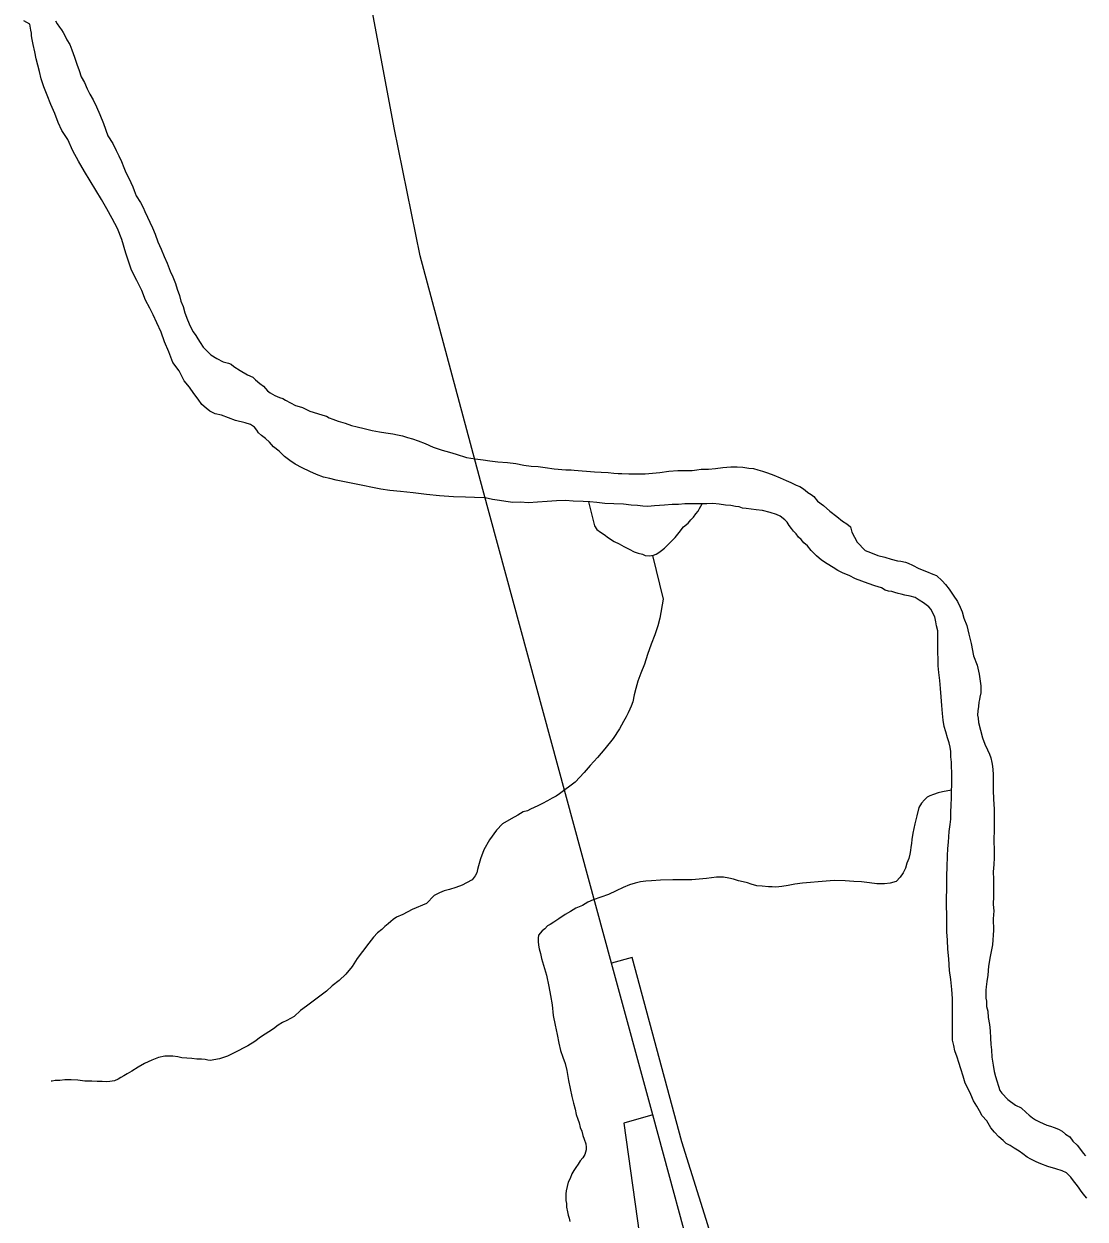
# Model space of a CAD drawing. Extents: x 2010165 to 2382125, y 1060529 to 1407316.
# Drawn here: x 2155073 to 2159092, y 1208711 to 1213235 of the extents above; entities that cross this region are included whole.
import ezdxf

# ---------------------------------------------------------------- set-up
doc = ezdxf.new("R2010")
doc.units = 0
for name, color, linetype in [('GM_X_Interchange_Ramps', 7, 'Continuous'), ('GM_X_Interstate_Route', 7, 'Continuous'), ('GM_X_Major_River', 7, 'Continuous'), ('GM_X_Minor_River', 7, 'Continuous')]:
    doc.layers.add(name, color=color, linetype=linetype)

msp = doc.modelspace()

# ---------------------------------------------------------------- linework, layer by layer
at = {"layer": 'GM_X_Interchange_Ramps'}
for points in [[(2158150.6, 1207700), (2158148.1, 1207785.1), (2158094.3, 1207815.2), (2158058.1, 1207847.4), (2158014, 1207890.6), (2157975.7, 1207948.3), (2157946.5, 1208008.5), (2157723.9, 1208515.9), (2157687.7, 1208608.2), (2157662.7, 1208689), (2157565.1, 1209003.1), (2157377.1, 1209701.2), (2157298.5, 1209679.2)], [(2157454.5, 1209105.1), (2157345.3, 1209074.6), (2157471.1, 1208171.8), (2157486.1, 1208049.2), (2157491.1, 1207969.1), (2157476.1, 1207894), (2157453.6, 1207851.5), (2157432.5, 1207816), (2157393.5, 1207778.9), (2157320.9, 1207738.8), (2157260.8, 1207718.8), (2157268.3, 1207677.3)]]:
    msp.add_lwpolyline(points, dxfattribs=at)
at = {"layer": 'GM_X_Interstate_Route'}
msp.add_lwpolyline([(2157827.8, 1207693.8), (2157810.7, 1207793.9), (2157454.5, 1209105.1), (2157298.5, 1209679.2), (2156811.4, 1211472.2), (2156573.9, 1212356.8), (2156475, 1212841.7), (2156386, 1213319.6), (2156340.9, 1213663.4), (2156286.2, 1214205), (2156238, 1214867.8)], dxfattribs=at)
at = {"layer": 'GM_X_Major_River'}
for points in [[(2155115, 1213129), (2155108.6, 1213157), (2155104.4, 1213175), (2155102.2, 1213189), (2155102.1, 1213199.1), (2155099.9, 1213211.1), (2155095.6, 1213233.1), (2155073.4, 1213246.8)], [(2155193.6, 1213246.3), (2155199.8, 1213234.4), (2155208, 1213222.4), (2155216.1, 1213212.5), (2155222.3, 1213202.5), (2155228.4, 1213190.6), (2155236.6, 1213174.6), (2155246.9, 1213156.7), (2155255.2, 1213136.7), (2155265.5, 1213108.8), (2155273.9, 1213082.8), (2155282.2, 1213058.8), (2155290.6, 1213034.8), (2155302.9, 1213012.9), (2155313.2, 1212989), (2155323.5, 1212969), (2155335.8, 1212947.1), (2155348.1, 1212921.2), (2155360.6, 1212891.2)], [(2157575.7, 1211417.7), (2157551.6, 1211415.4), (2157527.6, 1211415.1), (2157499.6, 1211412.7), (2157461.5, 1211410.3), (2157435.5, 1211407.9), (2157417.5, 1211409.7), (2157397.4, 1211411.5), (2157373.4, 1211413.2), (2157343.3, 1211416.8), (2157307.2, 1211418.4), (2157273.1, 1211420), (2157243, 1211423.6), (2157216.9, 1211425.3), (2157190.9, 1211427), (2157152.8, 1211428.6), (2157124.7, 1211430.2), (2157090.7, 1211429.8), (2157054.6, 1211427.3), (2157018.6, 1211424.9), (2156984.6, 1211422.5), (2156952.5, 1211424.1), (2156924.4, 1211423.7), (2156898.4, 1211427.4), (2156874.3, 1211431.2), (2156848.2, 1211434.8), (2156820, 1211440.5), (2156780, 1211442), (2156745.9, 1211443.6), (2156699.8, 1211445.1), (2156647.6, 1211448.4), (2156597.5, 1211453.8), (2156547.3, 1211459.2), (2156499.2, 1211464.7), (2156459.1, 1211468.2), (2156424.9, 1211473.8), (2156392.8, 1211479.4), (2156356.6, 1211487), (2156256.2, 1211507.8), (2156232.1, 1211513.6), (2156208, 1211519.3), (2156181.8, 1211529), (2156155.6, 1211540.7), (2156127.4, 1211554.4), (2156101.1, 1211568.1), (2156080.9, 1211581.9), (2156060.7, 1211597.7), (2156040.4, 1211617.6), (2156018.1, 1211633.3), (2156003.9, 1211651.2), (2155987.7, 1211665.1), (2155973.5, 1211676.9), (2155961.3, 1211686.8), (2155955.2, 1211696.8), (2155947, 1211708.7), (2155930.9, 1211718.5), (2155910.8, 1211724.3), (2155874.6, 1211733.9), (2155848.4, 1211743.6), (2155822.2, 1211753.3), (2155798.1, 1211759), (2155778, 1211768.8), (2155763.8, 1211780.7), (2155747.6, 1211794.5), (2155733.3, 1211814.4), (2155717, 1211836.3), (2155700.6, 1211860.1), (2155680.3, 1211884), (2155661.7, 1211921.9), (2155637.3, 1211953.7), (2155622.7, 1211993.6), (2155606.2, 1212031.5), (2155593.7, 1212067.5), (2155577.2, 1212103.4), (2155562.8, 1212133.3), (2155550.5, 1212159.3), (2155534, 1212189.1), (2155519.5, 1212225.1), (2155501, 1212263), (2155480.5, 1212302.8), (2155459.6, 1212366.8), (2155444.9, 1212418.8), (2155428.3, 1212460.7), (2155407.8, 1212498.6), (2155387.3, 1212534.4), (2155366.8, 1212570.3), (2155303.3, 1212675.9), (2155280.7, 1212715.7), (2155258.2, 1212753.6), (2155239.6, 1212797.5), (2155217.1, 1212831.3), (2155202.7, 1212861.2), (2155190.2, 1212895.2), (2155175.7, 1212929.1), (2155161.2, 1212965), (2155148.8, 1212997), (2155138.4, 1213026.9), (2155132, 1213055), (2155125.7, 1213079), (2155119.4, 1213103), (2155115, 1213129)], [(2155360.6, 1212891.2), (2155375, 1212857.3), (2155391.7, 1212811.4), (2155410.1, 1212781.5), (2155422.4, 1212755.6), (2155432.7, 1212735.6), (2155443, 1212713.7), (2155451.3, 1212691.7), (2155459.6, 1212671.8), (2155469.8, 1212653.8), (2155478.1, 1212633.9), (2155486.3, 1212617.9), (2155490.5, 1212603.9), (2155498.8, 1212584), (2155515.2, 1212558.1), (2155525.4, 1212540.1), (2155531.7, 1212524.2), (2155560.5, 1212462.3), (2155570.8, 1212438.4), (2155581.2, 1212410.4), (2155593.6, 1212382.5), (2155604, 1212354.5), (2155616.4, 1212328.6), (2155626.8, 1212298.6), (2155637.1, 1212276.7), (2155647.4, 1212252.7), (2155653.7, 1212230.8), (2155662, 1212206.8), (2155668.3, 1212184.8), (2155676.6, 1212164.8), (2155682.9, 1212140.8), (2155693.3, 1212114.9), (2155703.6, 1212090.9), (2155713.9, 1212069), (2155724.1, 1212055.1), (2155732.3, 1212043.1), (2155740.5, 1212029.2), (2155752.7, 1212011.3), (2155767, 1211995.4), (2155781.2, 1211981.5), (2155803.4, 1211967.8), (2155827.6, 1211956), (2155847.7, 1211950.2), (2155857.8, 1211946.3), (2155867.9, 1211938.4), (2155892.1, 1211922.7), (2155920.4, 1211907), (2155940.6, 1211897.2), (2155950.7, 1211887.3), (2155966.9, 1211873.5), (2155981.1, 1211863.6), (2155995.3, 1211845.7), (2156005.4, 1211837.8), (2156023.6, 1211828), (2156041.7, 1211820.2), (2156053.8, 1211816.3), (2156063.9, 1211810.4), (2156102.2, 1211790.8), (2156116.3, 1211787), (2156128.4, 1211783.1), (2156156.6, 1211769.4), (2156184.8, 1211759.8), (2156204.9, 1211754), (2156219, 1211750.1), (2156229.1, 1211744.2), (2156243.2, 1211738.4), (2156263.3, 1211730.6), (2156289.4, 1211722.9), (2156313.6, 1211715.2), (2156335.7, 1211709.4), (2156361.8, 1211703.8), (2156392, 1211696.1), (2156420.1, 1211690.4), (2156444.2, 1211686.7), (2156470.3, 1211683), (2156488.3, 1211679.2), (2156506.4, 1211675.4), (2156526.5, 1211669.7), (2156544.7, 1211663.9), (2156566.8, 1211656.1), (2156593, 1211646.4), (2156623.2, 1211632.7), (2156657.4, 1211621.1), (2156685.6, 1211613.4), (2156709.7, 1211605.7), (2156749.9, 1211594.1), (2156782, 1211588.5), (2156812.1, 1211584.9), (2156838.2, 1211581.2), (2156868.3, 1211577.5), (2156904.4, 1211574), (2156936.6, 1211570.3), (2156966.7, 1211564.7), (2156994.8, 1211561), (2157020.8, 1211559.3), (2157046.9, 1211555.6), (2157081.1, 1211550.1), (2157125.2, 1211546.6), (2157145.2, 1211546.8), (2157157.3, 1211545), (2157233.5, 1211539.9)], [(2157233.5, 1211539.9), (2157259.5, 1211538.2), (2157285.6, 1211536.5), (2157307.7, 1211534.8), (2157323.7, 1211533), (2157337.7, 1211533.1), (2157363.8, 1211531.4), (2157393.8, 1211531.8), (2157425.9, 1211532.2), (2157453.9, 1211534.6), (2157481.9, 1211536.9), (2157515.9, 1211541.3), (2157550, 1211543.8), (2157576, 1211544.1), (2157592, 1211544.3), (2157604, 1211544.4), (2157622.1, 1211546.6), (2157638, 1211548.8), (2157666.1, 1211549.2), (2157692.1, 1211551.5), (2157720.1, 1211555.9), (2157750.1, 1211558.2), (2157774.2, 1211558.5), (2157796.2, 1211556.8), (2157818.3, 1211553.1), (2157836.4, 1211551.3), (2157852.4, 1211547.4), (2157870.5, 1211541.7), (2157888.7, 1211535.9), (2157912.8, 1211526.1), (2157937, 1211516.4), (2157959.2, 1211506.6), (2157977.3, 1211498.8), (2157997.4, 1211489), (2158011.6, 1211483.2), (2158021.6, 1211477.3), (2158031.8, 1211469.4), (2158041.9, 1211461.5), (2158054, 1211453.6), (2158064.1, 1211445.7), (2158078.4, 1211427.8), (2158100.6, 1211412.1), (2158125, 1211390.3), (2158151.3, 1211370.6), (2158173.5, 1211352.8), (2158189.7, 1211342.9), (2158203.9, 1211331.1), (2158208.1, 1211311.1), (2158228.7, 1211273.2), (2158259.1, 1211241.5), (2158279.3, 1211233.7), (2158307.5, 1211222), (2158333.6, 1211216.3), (2158357.7, 1211208.6), (2158381.9, 1211202.8), (2158393.9, 1211201), (2158412, 1211197.2), (2158422, 1211193.3), (2158438.2, 1211185.5), (2158462.4, 1211173.7), (2158490.6, 1211162.1), (2158514.7, 1211152.3), (2158528.9, 1211146.5), (2158551.1, 1211126.7), (2158563.4, 1211112.8), (2158577.6, 1211094.9), (2158591.9, 1211073), (2158608.3, 1211049.1), (2158618.6, 1211027.2), (2158626.8, 1211009.2), (2158633.1, 1210985.2), (2158643.5, 1210957.3), (2158652, 1210925.3), (2158660.4, 1210889.3), (2158669.1, 1210843.2), (2158683.6, 1210807.3), (2158690, 1210773.3), (2158694.4, 1210747.2), (2158696.6, 1210729.2), (2158696.8, 1210715.2), (2158696.9, 1210703.1), (2158693.1, 1210687), (2158691.3, 1210677), (2158689.4, 1210666.9), (2158687.6, 1210650.9), (2158685.8, 1210634.8), (2158684, 1210618.7), (2158686.2, 1210606.7), (2158688.4, 1210590.7), (2158703.2, 1210532.7), (2158711.5, 1210508.7), (2158721.8, 1210486.8), (2158730, 1210470.8), (2158734.2, 1210456.8), (2158738.5, 1210438.8), (2158740.7, 1210424.8), (2158742.8, 1210410.8), (2158743, 1210394.7), (2158743.3, 1210374.7), (2158743.5, 1210356.6), (2158743.8, 1210334.6)], [(2157211.6, 1211425.7), (2157234.1, 1211335.2), (2157242.3, 1211321.3), (2157256.5, 1211311.4), (2157270.6, 1211301.6), (2157286.8, 1211289.8), (2157309, 1211276), (2157327.2, 1211266.2), (2157345.4, 1211256.4), (2157365.5, 1211246.6), (2157383.7, 1211236.8), (2157399.8, 1211230.9), (2157415.9, 1211227.1), (2157425.9, 1211223.2), (2157442, 1211221.4), (2157458, 1211223.6), (2157468, 1211227.8), (2157477.9, 1211233.9), (2157487.8, 1211242.1), (2157499.7, 1211250.2), (2157509.6, 1211260.4), (2157523.4, 1211274.6), (2157539.2, 1211290.8), (2157555, 1211309.1), (2157570.8, 1211331.3), (2157588.6, 1211345.6), (2157598.5, 1211357.8), (2157608.4, 1211367.9), (2157618.2, 1211380.1), (2157626.1, 1211390.2), (2157632, 1211400.3), (2157641.4, 1211418.5)], [(2158567.7, 1209863), (2158567.3, 1209897.1), (2158566.9, 1209925.1), (2158568.5, 1209959.3), (2158568.1, 1209987.3), (2158567.8, 1210011.4), (2158569.3, 1210043.5), (2158570.8, 1210085.7), (2158572.4, 1210113.8), (2158574.1, 1210137.9), (2158575.9, 1210158), (2158577.6, 1210178.1), (2158581.3, 1210204.2), (2158583, 1210224.3), (2158582.7, 1210250.3), (2158584.3, 1210278.4), (2158586, 1210304.5), (2158585.7, 1210326.6), (2158587.3, 1210358.7), (2158587, 1210380.8), (2158586.7, 1210402.9), (2158586.4, 1210422.9), (2158586.2, 1210441), (2158583.9, 1210461), (2158583.6, 1210481.1), (2158581.4, 1210497.1), (2158577.2, 1210513.1), (2158570.9, 1210533.1), (2158564.6, 1210555.1), (2158558.4, 1210575.1), (2158554.1, 1210599.1), (2158551.7, 1210625.1), (2158549.3, 1210655.2), (2158546.9, 1210687.3), (2158544.5, 1210719.3), (2158542.1, 1210749.4), (2158537.7, 1210779.4), (2158535.3, 1210805.5), (2158535, 1210833.6), (2158534.7, 1210851.6), (2158534.1, 1210897.8), (2158533.8, 1210919.8), (2158533.6, 1210937.9), (2158529.3, 1210955.9), (2158527.1, 1210971.9), (2158522.9, 1210989.9), (2158514.7, 1211003.8), (2158508.5, 1211017.8), (2158500.4, 1211027.8), (2158480.1, 1211043.6), (2158464, 1211053.4), (2158447.8, 1211063.2), (2158429.7, 1211069), (2158409.6, 1211072.8), (2158395.5, 1211076.6), (2158383.5, 1211078.5), (2158371.4, 1211082.3), (2158359.3, 1211086.2), (2158347.3, 1211088.1), (2158335.2, 1211091.9), (2158321.1, 1211099.8), (2158295, 1211107.5), (2158270.8, 1211117.2), (2158246.6, 1211124.9), (2158222.5, 1211134.7), (2158198.3, 1211146.4), (2158176.1, 1211156.2), (2158155.9, 1211166), (2158137.8, 1211177.8), (2158115.5, 1211191.6), (2158093.3, 1211205.3), (2158075.1, 1211221.2), (2158054.8, 1211241), (2158040.5, 1211258.9), (2158026.4, 1211270.7), (2158016.2, 1211282.6), (2158006, 1211292.5), (2157997.9, 1211304.5), (2157987.7, 1211314.4), (2157979.6, 1211324.3), (2157971.4, 1211336.2), (2157963.2, 1211348.2), (2157955.1, 1211358.1), (2157936.9, 1211371.9), (2157922.8, 1211377.8), (2157898.6, 1211385.5), (2157870.5, 1211393.2), (2157846.4, 1211394.9), (2157808.3, 1211400.5), (2157794.2, 1211402.3), (2157782.2, 1211406.2), (2157768.1, 1211408), (2157750, 1211411.8), (2157730, 1211413.5), (2157705.9, 1211417.3), (2157681.8, 1211419), (2157659.8, 1211418.7), (2157635.7, 1211418.4), (2157615.7, 1211418.2), (2157597.7, 1211417.9), (2157575.7, 1211417.7)], [(2158743.8, 1210334.6), (2158744.3, 1210300.5), (2158746.8, 1210262.4), (2158747.3, 1210222.3), (2158747.8, 1210184.1), (2158746.3, 1210146), (2158746.9, 1210103.9), (2158747.2, 1210077.8), (2158745.5, 1210053.7), (2158743.9, 1210025.6), (2158744.3, 1209997.5), (2158744.6, 1209967.4), (2158745.1, 1209933.3), (2158743.5, 1209901.2), (2158745.8, 1209877.2), (2158744.2, 1209847.1), (2158744.8, 1209804.9), (2158741.5, 1209748.7), (2158732.1, 1209704.5), (2158726.5, 1209668.3), (2158723, 1209634.1), (2158719.3, 1209610), (2158717.5, 1209589.9), (2158715.7, 1209577.9), (2158715.9, 1209563.8), (2158716.1, 1209547.8), (2158718.3, 1209535.8), (2158718.5, 1209515.7), (2158722.8, 1209497.7), (2158725.1, 1209473.7), (2158729.4, 1209447.6), (2158731.7, 1209423.6), (2158734.1, 1209395.5), (2158734.4, 1209371.5), (2158736.7, 1209351.4), (2158739.1, 1209323.4), (2158743.5, 1209293.3), (2158747.8, 1209269.3), (2158752, 1209251.3), (2158768.8, 1209197.4), (2158776.9, 1209187.4), (2158799.3, 1209163.6), (2158827.6, 1209141.9), (2158849.8, 1209132.1), (2158868, 1209114.3), (2158880.2, 1209104.4), (2158892.3, 1209094.5), (2158904.4, 1209086.7), (2158918.6, 1209078.8), (2158932.7, 1209073), (2158946.8, 1209067.1), (2158960.9, 1209063.3), (2158975, 1209057.4), (2158991.1, 1209051.6), (2159005.2, 1209043.8), (2159017.4, 1209031.9), (2159033.5, 1209022.1), (2159045.8, 1209006.1), (2159062, 1208990.3), (2159074.2, 1208974.4), (2159084.4, 1208960.5), (2159092.6, 1208950.6)], [(2159098.7, 1208790.1), (2159084.4, 1208806), (2159074.2, 1208819.9), (2159066.1, 1208831.9), (2159057.9, 1208843.8), (2159047.7, 1208855.7), (2159037.5, 1208869.6), (2159021.3, 1208885.5), (2159005.2, 1208893.3), (2158981, 1208901), (2158950.8, 1208910.7), (2158924.7, 1208920.4), (2158906.5, 1208928.2), (2158886.4, 1208938), (2158872.2, 1208945.8), (2158856.1, 1208957.7), (2158841.9, 1208967.5), (2158823.7, 1208979.3), (2158807.6, 1208989.2), (2158793.4, 1208997), (2158781.3, 1209008.9), (2158765, 1209022.8), (2158748.8, 1209040.6), (2158734.5, 1209056.5), (2158720.2, 1209082.4), (2158701.9, 1209102.2), (2158691.6, 1209120.2), (2158681.4, 1209138.1), (2158669.1, 1209158), (2158658.8, 1209182), (2158648.5, 1209203.9), (2158638.2, 1209225.8), (2158629.8, 1209251.8), (2158621.4, 1209279.8), (2158613.1, 1209303.8), (2158606.8, 1209323.8), (2158598.5, 1209347.7), (2158594.2, 1209367.8), (2158590, 1209387.8), (2158589.7, 1209411.8), (2158589.3, 1209439.9), (2158589.9, 1209546.2), (2158587.4, 1209580.3), (2158582.9, 1209618.4), (2158578.5, 1209652.4), (2158575.9, 1209696.6), (2158571.4, 1209732.6), (2158571, 1209766.7), (2158568.6, 1209798.8), (2158568.2, 1209828.9), (2158567.7, 1209863)]]:
    msp.add_lwpolyline(points, dxfattribs=at)
at = {"layer": 'GM_X_Minor_River'}
for points in [[(2157454.1, 1211223.1), (2157494.2, 1211057.6), (2157490.5, 1211035.4), (2157484.9, 1211007.3), (2157481.1, 1210985.2), (2157473.5, 1210957), (2157461.9, 1210922.8), (2157448.4, 1210886.5), (2157434.9, 1210848.2), (2157423.3, 1210811.9), (2157409.7, 1210777.7), (2157398.1, 1210747.4), (2157390.5, 1210719.2), (2157384.8, 1210695.1), (2157379.1, 1210668.9), (2157373.3, 1210652.8), (2157367.5, 1210640.7), (2157361.6, 1210626.6), (2157353.8, 1210612.5), (2157344, 1210594.3), (2157328.4, 1210566), (2157304.8, 1210529.6), (2157273.3, 1210491.1), (2157245.6, 1210458.7), (2157218, 1210428.2), (2157194.3, 1210401.9), (2157160.7, 1210365.3), (2157101.2, 1210320.5), (2157089.3, 1210312.3), (2157073.3, 1210304.1), (2157055.5, 1210293.8), (2157037.6, 1210283.6), (2157019.6, 1210275.3), (2157005.7, 1210269.1), (2156991.8, 1210262.9), (2156979.8, 1210256.8), (2156963.8, 1210252.6), (2156944, 1210240.3), (2156918.1, 1210225.9), (2156886.3, 1210207.5), (2156862.6, 1210183.1), (2156837, 1210146.7), (2156815.5, 1210108.3), (2156801.9, 1210074.1), (2156794.2, 1210047.9), (2156790.4, 1210033.8), (2156788.6, 1210021.7), (2156782.7, 1210009.6), (2156770.9, 1209995.4), (2156749, 1209983.1), (2156733.1, 1209974.9), (2156709.1, 1209966.6), (2156685.2, 1209958.3), (2156665.2, 1209954), (2156647.3, 1209945.8), (2156627.4, 1209935.5), (2156597.7, 1209905), (2156544, 1209882.3), (2156508.1, 1209863.8), (2156484.2, 1209853.5), (2156472.3, 1209845.3), (2156462.4, 1209837.2), (2156452.5, 1209829), (2156440.6, 1209818.8), (2156428.7, 1209806.7), (2156412.9, 1209794.4), (2156397.1, 1209778.2), (2156379.3, 1209755.9), (2156355.7, 1209723.5), (2156336, 1209697.2), (2156316.4, 1209666.8), (2156292.7, 1209638.5), (2156267, 1209614.1), (2156241.2, 1209593.7), (2156219.4, 1209573.4), (2156144.1, 1209516.3), (2156120.2, 1209499.9), (2156096.5, 1209477.6), (2156068.6, 1209463.2), (2156052.7, 1209455), (2156036.8, 1209444.8), (2156019, 1209430.5), (2155969.3, 1209399.8), (2155947.5, 1209383.5), (2155921.6, 1209367.1), (2155869.9, 1209340.4), (2155844, 1209328), (2155814.1, 1209317.6), (2155792.1, 1209313.3), (2155780.1, 1209311.2), (2155770.1, 1209313.1), (2155760, 1209315), (2155746, 1209316.8), (2155727.9, 1209316.6), (2155709.9, 1209318.4), (2155689.8, 1209320.1), (2155671.8, 1209321.9), (2155655.7, 1209325.7)], [(2158586.1, 1210335), (2158551.6, 1210328.2), (2158535.6, 1210324), (2158517.7, 1210317.8), (2158503.7, 1210313.6), (2158493.8, 1210307.4), (2158483.9, 1210297.3), (2158472, 1210285.1), (2158462.2, 1210268.9), (2158454.6, 1210236.7), (2158447, 1210206.6), (2158439.4, 1210172.3), (2158435.8, 1210148.2), (2158434, 1210132.1), (2158432.1, 1210118.1), (2158430.3, 1210106), (2158428.5, 1210092), (2158424.7, 1210075.9), (2158416.9, 1210057.7), (2158411.1, 1210039.6), (2158403.3, 1210021.4), (2158391.5, 1210005.2), (2158375.7, 1209989), (2158353.8, 1209982.7), (2158331.8, 1209980.4), (2158303.7, 1209980.1), (2158275.6, 1209983.8), (2158245.5, 1209987.4), (2158215.5, 1209989.1), (2158183.4, 1209990.7), (2158141.3, 1209992.1), (2158111.3, 1209989.8), (2158021.2, 1209982.6), (2157993.2, 1209978.3), (2157967.2, 1209974), (2157943.2, 1209969.7), (2157921.2, 1209967.4), (2157907.2, 1209969.2), (2157893.2, 1209969.1), (2157869.1, 1209970.8), (2157849, 1209972.5), (2157826.9, 1209978.3), (2157812.8, 1209984.1), (2157796.7, 1209987.9), (2157778.7, 1209991.7), (2157760.5, 1209997.5), (2157742.5, 1210001.3), (2157722.4, 1210005.1), (2157696.3, 1210004.8), (2157658.3, 1210000.3), (2157602.3, 1209995.6), (2157530.2, 1209994.7), (2157484.1, 1209994.1), (2157450.1, 1209991.7), (2157428.1, 1209989.4), (2157408.1, 1209987.2), (2157388.1, 1209982.9), (2157366.1, 1209976.6), (2157342.2, 1209966.3), (2157316.4, 1209954), (2157286.5, 1209939.6), (2157258.6, 1209929.2), (2157228.7, 1209918.8), (2157208.7, 1209910.5), (2157188.9, 1209898.2), (2157162.9, 1209887.9), (2157143.1, 1209875.6), (2157123.2, 1209863.3), (2157099.4, 1209847), (2157079.5, 1209834.7), (2157065.6, 1209826.5), (2157055.7, 1209820.4), (2157045.8, 1209810.2), (2157035.9, 1209802.1), (2157022, 1209785.8), (2157020.2, 1209773.8), (2157020.4, 1209761.8), (2157022.5, 1209747.7), (2157024.7, 1209733.7), (2157029, 1209715.7), (2157033.2, 1209697.7), (2157052.1, 1209633.7), (2157060.7, 1209591.7), (2157067.1, 1209557.7), (2157073.6, 1209521.7), (2157078.1, 1209481.6), (2157084.6, 1209445.6), (2157093.1, 1209409.6), (2157099.5, 1209377.5), (2157105.9, 1209349.5), (2157114.3, 1209323.5), (2157122.6, 1209299.6), (2157128.9, 1209273.6), (2157135.4, 1209235.5), (2157141.8, 1209205.5), (2157148.2, 1209175.5), (2157154.6, 1209149.5), (2157160.9, 1209127.5), (2157165.2, 1209107.5)], [(2155655.7, 1209325.7), (2155637.6, 1209327.5), (2155607.6, 1209327.1), (2155583.6, 1209322.8), (2155557.7, 1209312.5), (2155529.8, 1209300.1), (2155506, 1209285.8), (2155482.1, 1209271.4), (2155464.2, 1209261.2), (2155452.3, 1209253), (2155440.4, 1209246.8), (2155430.4, 1209240.7), (2155416.5, 1209234.5), (2155398.5, 1209232.3), (2155384.5, 1209230.1), (2155370.4, 1209231.9), (2155350.4, 1209231.7), (2155330.3, 1209233.5), (2155304.3, 1209233.1), (2155278.2, 1209236.8), (2155252.1, 1209238.5), (2155228.1, 1209238.2), (2155210.1, 1209236), (2155192.1, 1209235.8), (2155180.1, 1209233.6), (2155176.1, 1209233.6)], [(2157165.2, 1209107.5), (2157171.4, 1209089.5), (2157175.6, 1209075.5), (2157179.9, 1209057.5), (2157186, 1209043.6), (2157190.3, 1209027.6), (2157194.4, 1209013.6), (2157200.7, 1208995.6), (2157202.9, 1208983.6), (2157203, 1208973.5), (2157197.2, 1208955.4), (2157189.4, 1208943.3), (2157179.5, 1208931.1), (2157171.7, 1208919), (2157163.8, 1208906.8), (2157155.9, 1208894.7), (2157148.1, 1208882.6), (2157142.3, 1208864.5), (2157134.5, 1208850.3), (2157130.7, 1208834.2), (2157126.9, 1208818.1), (2157125, 1208806.1), (2157125.2, 1208794), (2157125.4, 1208782), (2157127.5, 1208770), (2157127.7, 1208755.9), (2157131.9, 1208737.9), (2157134.1, 1208725.9), (2157138.3, 1208713.9), (2157140.4, 1208701.9)]]:
    msp.add_lwpolyline(points, dxfattribs=at)

doc.saveas('drawing.dxf')
